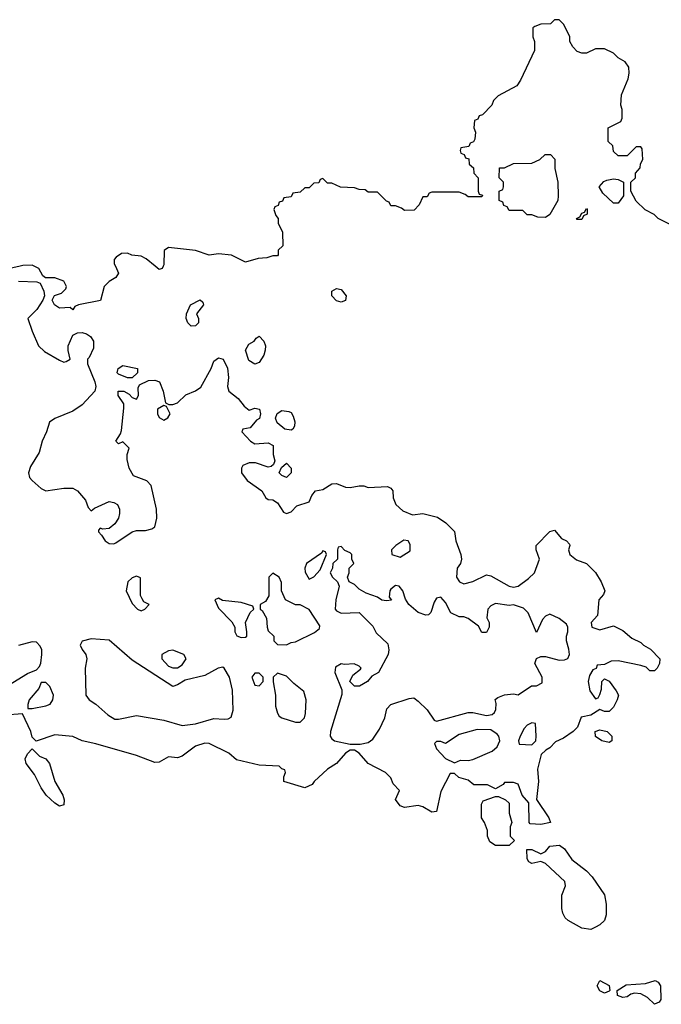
# Model space of a CAD drawing. Header units: inches. Extents: x 2380053 to 2584298, y 380219 to 546618.
# Tile 644 of 656: x 2552055 to 2554880, y 436749 to 441086. Entities that reach past the tile are written whole.
import ezdxf

# ---------------------------------------------------------------- set-up
doc = ezdxf.new("R2010")
doc.units = ezdxf.units.IN
doc.header["$MEASUREMENT"] = 0
doc.layers.add('C5453', color=7, linetype='Continuous')
doc.layers.add('C5454', color=7, linetype='Continuous')

msp = doc.modelspace()

# ---------------------------------------------------------------- linework, layer by layer
at = {"layer": 'C5453', "color": 2, "elevation": 38}
for points in [[(2552057, 440000), (2552012, 439990)], [(2552476.7, 440000), (2552491, 439970), (2552478, 439950), (2552450, 439933.2), (2552427.3, 439910), (2552411, 439849), (2552314, 439830), (2552298, 439822), (2552290, 439808), (2552278, 439818), (2552230, 439815.3), (2552208, 439830), (2552198, 439850), (2552209, 439871), (2552239, 439881), (2552259, 439901), (2552262, 439910), (2552250, 439934), (2552210, 439949), (2552168.4, 439948.4), (2552157.2, 439957.2), (2552139, 439990), (2552119, 440000)], [(2552687, 440000), (2552682, 439990), (2552670, 439985.2), (2552652, 440000)], [(2552050, 439934), (2552131.2, 439931.1), (2552145.4, 439925.4), (2552161, 439890), (2552164.7, 439870), (2552158, 439850), (2552130.7, 439809.3), (2552092, 439770), (2552110, 439714), (2552138, 439650), (2552164.5, 439624.5), (2552230, 439586), (2552250, 439578), (2552260.4, 439579.6), (2552278, 439590), (2552269.2, 439629.2), (2552269.2, 439650), (2552290, 439696), (2552310, 439707.3), (2552330, 439707.7), (2552350, 439702), (2552366.8, 439690), (2552380.7, 439670), (2552381, 439639), (2552362, 439598), (2552354, 439590), (2552354, 439570), (2552386, 439490), (2552391, 439470), (2552386, 439450), (2552330.8, 439390), (2552290, 439361.2), (2552210.5, 439329.5), (2552186.4, 439313.6), (2552173.4, 439270), (2552154, 439230), (2552141.1, 439178.9), (2552102.8, 439117.2), (2552094, 439090), (2552098.8, 439070), (2552110, 439056), (2552150, 439021), (2552170, 439011.3), (2552250, 439022), (2552290, 439022), (2552310, 439011.3), (2552344.7, 438970), (2552356.9, 438936.9), (2552370, 438922), (2552385.2, 438934.8), (2552450, 438963), (2552470, 438959.1), (2552486, 438950), (2552495.5, 438930), (2552495.5, 438910), (2552490.4, 438889.6), (2552474.4, 438865.6), (2552450, 438844), (2552422, 438842), (2552410, 438846), (2552402, 438838), (2552402, 438830), (2552416, 438816), (2552431.3, 438790), (2552450, 438778.8), (2552470, 438777.3), (2552478.9, 438781.1), (2552550, 438830.6), (2552570, 438836.3), (2552610, 438836), (2552636.5, 438843.5), (2552650, 438852), (2552659.3, 438890), (2552657.2, 438930), (2552634.5, 439034.5), (2552615.1, 439055.1), (2552556.4, 439076.4), (2552538, 439110), (2552529.3, 439149.3), (2552529.1, 439170.9), (2552538, 439198), (2552510, 439226), (2552490, 439218), (2552478, 439230), (2552499, 439261), (2552504, 439276), (2552514.6, 439374.6), (2552514, 439394), (2552489, 439430), (2552489, 439450), (2552514, 439450), (2552536.9, 439436.9), (2552550, 439422), (2552570, 439414), (2552578, 439430), (2552576.4, 439463.6), (2552583.1, 439476.9), (2552623.1, 439496.9), (2552650, 439498), (2552671.3, 439490), (2552686.8, 439450), (2552698, 439398), (2552711.6, 439391.6), (2552730, 439391.3), (2552750, 439398), (2552787, 439433), (2552830, 439451.3), (2552852.9, 439467.1), (2552899, 439550), (2552910, 439582), (2552930, 439596), (2552950.5, 439590.5), (2552970.6, 439550.6), (2552974, 439510), (2552970.8, 439470), (2552976, 439450), (2553017.3, 439417.3), (2553043, 439383), (2553066, 439366), (2553090, 439374.8), (2553111, 439370), (2553116, 439350), (2553110.6, 439329.4), (2553098, 439322), (2553070, 439288), (2553038, 439282), (2553034, 439270), (2553072, 439230), (2553090, 439218), (2553150, 439222), (2553172, 439210), (2553172, 439170), (2553178, 439142), (2553172.7, 439127.3), (2553162, 439118), (2553150, 439115.3), (2553093.6, 439133.6), (2553066.4, 439133.6), (2553038, 439122), (2553031.3, 439110), (2553031.3, 439090), (2553056.8, 439056.8), (2553122, 439010), (2553139.6, 438979.6), (2553150, 438972), (2553170, 438971.3), (2553190, 438958), (2553216.9, 438916.9), (2553230, 438911.3), (2553250, 438918), (2553275.5, 438944.5), (2553330, 438962), (2553342, 438990), (2553358, 439010), (2553390, 439016), (2553430, 439041), (2553450, 439042.8), (2553490, 439026), (2553510, 439024.7), (2553550, 439032), (2553570, 439032), (2553590, 439024.7), (2553674, 439030), (2553690, 439022), (2553698, 439010), (2553699.6, 438979.6), (2553711.2, 438951.1), (2553742, 438922), (2553785.4, 438905.4), (2553830, 438911), (2553894.4, 438894.4), (2553932, 438870), (2553970, 438832), (2553976, 438790), (2553998, 438730), (2554001, 438710), (2553996, 438690), (2553982, 438670), (2553978, 438630), (2553992, 438610), (2554010, 438601), (2554050, 438610.8), (2554110, 438640.7), (2554130, 438636.3), (2554210, 438590.6), (2554230, 438586.8), (2554249.4, 438590.6), (2554296, 438624), (2554322, 438650), (2554344, 438710), (2554329.3, 438750), (2554329.3, 438770), (2554390, 438832), (2554410, 438838), (2554440.5, 438800.5), (2554462, 438790), (2554476, 438776), (2554478, 438770), (2554471.3, 438750), (2554478, 438730), (2554507.1, 438707.1), (2554550, 438690.8), (2554590, 438651), (2554614.8, 438610), (2554631.3, 438570), (2554625.4, 438554.6), (2554604.7, 438530), (2554598.8, 438461.2), (2554572, 438430), (2554574, 438410), (2554610, 438398), (2554670, 438416), (2554710, 438396), (2554750, 438362), (2554790, 438342), (2554802, 438330), (2554832.8, 438312.8), (2554874, 438270), (2554872, 438250), (2554862, 438230), (2554850, 438218), (2554830, 438218), (2554813.2, 438233.2), (2554790, 438241.2), (2554690, 438262), (2554659.6, 438260.4), (2554630, 438246), (2554598, 438242), (2554592.7, 438227.3), (2554578, 438222), (2554563.6, 438196.4), (2554558, 438170), (2554566, 438130), (2554590, 438094), (2554602, 438098), (2554610, 438114), (2554616.4, 438136.4), (2554618, 438170), (2554630, 438182), (2554650, 438172), (2554681, 438130), (2554691.3, 438110), (2554686, 438090), (2554670, 438058), (2554650, 438038), (2554630, 438038), (2554610, 438048), (2554570, 438022), (2554526.8, 438013.2), (2554511, 437970), (2554491.3, 437950), (2554450, 437921.2), (2554414.8, 437905.2), (2554390, 437878), (2554371.3, 437868.7), (2554351.3, 437848.7), (2554335.3, 437784.7), (2554338.8, 437730), (2554331.2, 437651.1), (2554384.7, 437570), (2554392, 437550), (2554350, 437541.2), (2554303.1, 437543.1), (2554298, 437550), (2554296.4, 437636.4), (2554268, 437670), (2554250, 437718), (2554230, 437726), (2554190, 437726), (2554183.6, 437716.4), (2554150, 437698), (2554115.1, 437715.1), (2554055.3, 437715.3), (2554030, 437735.3), (2553988.4, 437748.4), (2553970, 437766), (2553950, 437766), (2553910, 437686), (2553890, 437598), (2553870, 437595.3), (2553830, 437619), (2553810, 437624), (2553750, 437616), (2553730, 437622.7), (2553709.4, 437650.6), (2553728, 437690), (2553700.2, 437720.2), (2553690, 437746), (2553666, 437770), (2553589.2, 437809.2), (2553550, 437855.3), (2553530, 437868.7), (2553510, 437868.7), (2553490, 437855.3), (2553450.7, 437809.3), (2553410, 437784), (2553352, 437730), (2553343.6, 437716.4), (2553310, 437702), (2553218, 437730), (2553218, 437750), (2553226, 437770), (2553222, 437782), (2553210, 437786), (2553198, 437798), (2553110, 437802), (2553010, 437825.2), (2552975.6, 437855.6), (2552890, 437898), (2552870, 437899.3), (2552830, 437885.1), (2552770, 437841.2), (2552750, 437834), (2552710, 437839.3), (2552670, 437815.3), (2552650, 437813.2), (2552570, 437844.5), (2552390, 437896), (2552330, 437909), (2552290, 437928.7), (2552210, 437935.3), (2552128, 437908), (2552110, 437926), (2552104, 437950), (2552068.4, 438028.4), (2551990, 438022)], [(2552005.6, 438154.4), (2552090, 438206), (2552130, 438222), (2552143.1, 438236.9), (2552149.1, 438250.9), (2552153.2, 438290), (2552153.2, 438310), (2552146.3, 438326.3), (2552130, 438344), (2552110, 438345.2), (2552050, 438329.4)]]:
    msp.add_lwpolyline(points, dxfattribs=at)
for points in [[(2553470, 439842), (2553450, 439848), (2553429, 439870), (2553429.2, 439890.8), (2553450, 439902), (2553470, 439898), (2553492, 439870), (2553490, 439848.7)], [(2552810, 439735.3), (2552795.3, 439750), (2552789, 439770), (2552789.1, 439790.9), (2552808, 439830), (2552850, 439851.3), (2552862, 439842), (2552864.7, 439830), (2552834, 439790), (2552842, 439770), (2552842, 439750), (2552830, 439738)], [(2553090, 439569), (2553064.5, 439584.5), (2553049, 439630), (2553063.7, 439656.3), (2553088, 439670), (2553096.4, 439683.6), (2553110, 439691.3), (2553130.8, 439670), (2553137.3, 439650), (2553136.3, 439630), (2553130, 439608.7), (2553110, 439575.3)], [(2552550, 439508), (2552530, 439508.7), (2552490, 439524), (2552485.2, 439530), (2552488.7, 439550), (2552510, 439562.8), (2552574, 439550), (2552574, 439530)], [(2552690, 439386), (2552662, 439370), (2552662, 439350), (2552670, 439334), (2552690, 439322), (2552708, 439332), (2552718, 439350), (2552702, 439382)], [(2553250, 439278), (2553222, 439282), (2553189, 439310), (2553181.2, 439330), (2553189.5, 439350.5), (2553210, 439364), (2553240.7, 439360.7), (2553250, 439356), (2553259.9, 439339.9), (2553266, 439314), (2553264.7, 439295.3), (2553258, 439282)], [(2553230, 439069), (2553210, 439078), (2553198, 439090), (2553207.3, 439112.7), (2553230, 439132), (2553251, 439110), (2553250.7, 439089.3)], [(2553470, 438766), (2553458, 438762), (2553454, 438750), (2553454, 438710), (2553434, 438690), (2553432, 438670), (2553422, 438650), (2553432, 438630), (2553454, 438610), (2553462, 438590), (2553446.8, 438530), (2553444.7, 438490), (2553450, 438482), (2553470, 438472), (2553550, 438474), (2553610, 438414), (2553625.4, 438385.4), (2553676, 438336), (2553681, 438310), (2553677.3, 438290), (2553634.8, 438210), (2553606.4, 438193.6), (2553586, 438170), (2553551.3, 438150), (2553529.6, 438149.6), (2553509, 438170), (2553522, 438198), (2553555.3, 438224.7), (2553558, 438230), (2553550, 438238), (2553528.4, 438248.4), (2553485.2, 438245.2), (2553470, 438248.7), (2553446, 438234), (2553442.8, 438210), (2553473.7, 438133.7), (2553473.4, 438113.4), (2553424, 437950), (2553422.8, 437930), (2553430, 437918), (2553442, 437910), (2553510, 437894.8), (2553554.8, 437894.8), (2553590, 437902), (2553610, 437917.3), (2553639.1, 437960.9), (2553662.9, 438010), (2553672.3, 438050), (2553689.3, 438070), (2553770, 438096), (2553790, 438098), (2553810, 438084.7), (2553850, 438046), (2553879.6, 437999.6), (2553890, 437996), (2554030, 438034.8), (2554050, 438034.8), (2554110, 438020.7), (2554135.1, 438024.9), (2554146, 438034), (2554152.3, 438047.7), (2554153.6, 438073.6), (2554149.1, 438090.9), (2554160.2, 438099.8), (2554190, 438111.3), (2554230, 438116), (2554250, 438112), (2554309.1, 438150.9), (2554330, 438152), (2554355.3, 438164.7), (2554355.3, 438190), (2554324, 438250), (2554330, 438272), (2554350, 438281), (2554370, 438281), (2554430, 438264.7), (2554454.6, 438265.4), (2554468.4, 438271.6), (2554475.3, 438290), (2554473.6, 438313.6), (2554462, 438350), (2554462, 438370), (2554468.7, 438390), (2554468.7, 438410), (2554463.1, 438423.1), (2554430, 438448.7), (2554390, 438468), (2554370, 438458), (2554356.9, 438443.1), (2554330, 438386), (2554293.2, 438473.2), (2554274, 438494), (2554230, 438508), (2554210, 438506), (2554150, 438514), (2554130, 438504), (2554116, 438490), (2554111.6, 438451.6), (2554122, 438430), (2554122, 438410), (2554110, 438386), (2554090, 438386), (2554074.6, 438414.6), (2554030, 438448.7), (2554010, 438455.3), (2553990, 438455.3), (2553953.2, 438473.2), (2553930, 438518), (2553910, 438542), (2553890, 438538), (2553879.8, 438520.2), (2553865.4, 438474.6), (2553855.3, 438464.7), (2553843.1, 438463.1), (2553810, 438475.3), (2553768, 438510), (2553753.6, 438533.6), (2553742, 438570), (2553726, 438590), (2553710, 438594), (2553690, 438578), (2553684.7, 438570), (2553682, 438542), (2553691.6, 438528.4), (2553670, 438526), (2553650, 438528.7), (2553630, 438542), (2553580.4, 438560.4), (2553550, 438578), (2553530, 438598), (2553506, 438610), (2553498, 438630), (2553506, 438650), (2553506, 438670), (2553526, 438690), (2553518, 438710), (2553518, 438730), (2553510, 438738), (2553487.3, 438747.3)], [(2553746.4, 438793.6), (2553712, 438770), (2553692, 438750), (2553694, 438730), (2553730, 438718), (2553774, 438746), (2553774.6, 438774.6), (2553766, 438790)], [(2553390, 438746), (2553383.6, 438736.4), (2553318, 438690), (2553311.3, 438670), (2553311.6, 438651.6), (2553330, 438622), (2553350, 438632), (2553378, 438662), (2553406, 438730), (2553402, 438742)], [(2552570, 438635.3), (2552550, 438628), (2552532, 438610), (2552524.7, 438570), (2552550, 438514), (2552574, 438490), (2552590, 438482), (2552606, 438490), (2552626, 438510), (2552602, 438522), (2552594.6, 438534.6), (2552588, 438550), (2552588, 438628)], [(2553170, 438648), (2553152, 438630), (2553151.6, 438548.4), (2553136.9, 438523.1), (2553114, 438510), (2553114, 438490), (2553123.6, 438483.6), (2553142, 438450), (2553144.7, 438410), (2553150, 438394), (2553174, 438370), (2553174, 438350), (2553190, 438334), (2553230, 438332), (2553250, 438342), (2553270, 438344.7), (2553353.6, 438386.4), (2553375.3, 438404.7), (2553376.4, 438416.4), (2553330, 438488), (2553290, 438508), (2553270, 438508), (2553226, 438530), (2553208, 438570), (2553207.3, 438607.3), (2553198, 438630)], [(2552930, 438538), (2552914, 438530), (2552930, 438494), (2552990, 438434), (2553002, 438410), (2553002, 438390), (2553011.6, 438371.6), (2553030, 438364.7), (2553050, 438366), (2553055.3, 438370), (2553055.3, 438390), (2553048.8, 438431.1), (2553070, 438474), (2553086, 438490), (2553082, 438502), (2553030, 438519), (2552948, 438528)], [(2552370, 438358), (2552330, 438348.7), (2552322, 438330), (2552330, 438311.3), (2552346.8, 438290), (2552350.8, 438270), (2552344, 438230), (2552346.8, 438110), (2552361, 438090), (2552390, 438070.7), (2552443.4, 438023.4), (2552474.6, 438005.4), (2552490, 438004.7), (2552570, 438020.7), (2552690, 438000.5), (2552770, 437976.3), (2552830, 437984), (2552910, 438008.2), (2552955.5, 438004.5), (2552973.2, 438006.8), (2552986, 438014), (2552995.1, 438044.9), (2552992.1, 438132.1), (2552979.3, 438190), (2552955.3, 438230), (2552950, 438233.2), (2552929.1, 438229.1), (2552870, 438197), (2552783.8, 438176.2), (2552750, 438155.3), (2552730, 438149), (2552550, 438265.2), (2552450, 438353.2)], [(2552730, 438309.2), (2552710, 438306), (2552681, 438290), (2552681, 438270), (2552710, 438238.8), (2552730, 438230.7), (2552750, 438230.7), (2552770, 438244), (2552789, 438270), (2552778, 438290)], [(2553110, 438208), (2553090, 438208), (2553078, 438190), (2553090, 438154), (2553110, 438152), (2553128, 438170), (2553128, 438190)], [(2553190, 438208), (2553172, 438190), (2553171.3, 438168.7), (2553181, 438110), (2553182, 438062), (2553190.9, 438030.9), (2553198, 438018), (2553210, 438011.3), (2553270, 437991.3), (2553290, 437992), (2553308.8, 438011.1), (2553314, 438030), (2553316, 438090), (2553307, 438127), (2553262, 438162), (2553230, 438194)], [(2552170, 438166), (2552150, 438166), (2552139.8, 438140.2), (2552097.3, 438090), (2552091, 438070), (2552092, 438052), (2552111, 438051), (2552170, 438064), (2552190, 438071.3), (2552201.2, 438090), (2552204, 438110), (2552188.4, 438148.4)], [(2554310, 437988), (2554290, 437978), (2554276.9, 437963.1), (2554258, 437930), (2554252, 437910), (2554254, 437894), (2554310, 437892), (2554328, 437910), (2554328.7, 437930), (2554326, 437986)], [(2554070, 437959.3), (2553990, 437937.2), (2553930, 437898), (2553910, 437906), (2553890, 437906), (2553882, 437898), (2553890, 437874), (2553930, 437832), (2553970, 437812), (2553995.3, 437824.7), (2554030, 437822.8), (2554050, 437826.8), (2554136, 437864), (2554157.2, 437882.8), (2554169.2, 437910), (2554165.2, 437930), (2554158, 437938), (2554130, 437957.2)], [(2554650, 437902), (2554618, 437910), (2554590, 437929), (2554589.3, 437950.7), (2554610, 437958), (2554642, 437950), (2554662, 437930), (2554662, 437910)], [(2552230, 437621.2), (2552210, 437634), (2552172.7, 437670), (2552150, 437702.7), (2552121.3, 437761.3), (2552084, 437810), (2552079, 437830), (2552090, 437852), (2552110, 437874), (2552142, 437842), (2552171, 437830), (2552186, 437810), (2552210.8, 437730), (2552246, 437670), (2552251, 437650), (2552250, 437628)], [(2554210, 437448), (2554150, 437448.7), (2554124.7, 437464.7), (2554115.3, 437490), (2554114.6, 437514.6), (2554102, 437550), (2554089.2, 437570), (2554089, 437631), (2554095.3, 437644.7), (2554150, 437664.7), (2554163.6, 437663.6), (2554194, 437650), (2554210, 437634), (2554211, 437590), (2554222, 437550), (2554214, 437530), (2554214, 437490), (2554234, 437470)], [(2554570, 437078), (2554530, 437084), (2554470, 437117.2), (2554457.2, 437130), (2554446, 437150), (2554442.7, 437170), (2554442, 437230), (2554458, 437270), (2554455.3, 437290), (2554370, 437368.7), (2554350, 437378), (2554310, 437369), (2554296.4, 437376.4), (2554289, 437390), (2554288.7, 437431.3), (2554310, 437431.3), (2554350, 437411.3), (2554370, 437422), (2554390, 437446), (2554432, 437450), (2554453.7, 437433.7), (2554486.4, 437386.4), (2554550, 437336.3), (2554576, 437310), (2554630.7, 437230.7), (2554637.3, 437190), (2554636.8, 437143.2), (2554630, 437118), (2554610, 437099), (2554590, 437088.7)], [(2554630, 436798), (2554610, 436808), (2554598, 436830), (2554610, 436854), (2554651.2, 436831.1), (2554654, 436810), (2554650, 436806)], [(2554850, 436748.7), (2554818.6, 436778.6), (2554790, 436795.3), (2554762, 436798), (2554746, 436794), (2554730, 436782), (2554710, 436778), (2554687.3, 436787.3), (2554686, 436810), (2554725.2, 436834.8), (2554810, 436841), (2554853.7, 436853.7), (2554866.4, 436846.4), (2554876, 436830), (2554878, 436770), (2554870, 436758)]]:
    msp.add_lwpolyline(points, close=True, dxfattribs=at)
at = {"layer": 'C5454', "color": 2, "elevation": 38}
for points in [[(2554922, 440182), (2554866, 440210), (2554848.4, 440228.4), (2554809.1, 440249.1), (2554770, 440286), (2554746, 440330), (2554746, 440370), (2554766, 440390), (2554766, 440410), (2554787.3, 440432.7), (2554788.4, 440451.6), (2554798, 440470), (2554796.4, 440516.4), (2554790, 440526), (2554770, 440526), (2554730, 440486), (2554690, 440486), (2554670, 440506), (2554666, 440530), (2554646, 440550), (2554646, 440610), (2554702, 440638), (2554707.3, 440652.7), (2554708, 440690), (2554702, 440710), (2554704.7, 440755.3), (2554734.6, 440825.4), (2554738, 440850), (2554736.4, 440876.4), (2554720.4, 440900.4), (2554690, 440918), (2554670, 440938), (2554630, 440958), (2554590, 440958), (2554550, 440938), (2554530, 440938), (2554510, 440946), (2554490, 440966), (2554478, 440990), (2554478, 441010), (2554458, 441050), (2554450, 441066), (2554430, 441086), (2554410, 441086), (2554391.6, 441068.4), (2554350, 441066), (2554323.6, 441056.4), (2554314, 441050), (2554314, 441010), (2554322, 440990), (2554322, 440950), (2554259.8, 440820.2), (2554244.7, 440795.3), (2554162, 440750), (2554142, 440730), (2554134, 440710), (2554092.7, 440667.3), (2554078, 440662), (2554072.7, 440647.3), (2554058, 440642), (2554054, 440610), (2554062, 440590), (2554059.6, 440560.4), (2554052.7, 440547.3), (2554038, 440542), (2554032.7, 440527.3), (2553998, 440522), (2553994, 440510), (2553998, 440498), (2554012.7, 440492.7), (2554018, 440478), (2554032.7, 440472.7), (2554034, 440450), (2554052.7, 440432.7), (2554054, 440410), (2554074, 440390), (2554074, 440330), (2554078, 440318), (2554092.7, 440312.7), (2554090, 440306), (2554030, 440306), (2554016.4, 440316.4), (2553990, 440326), (2553870, 440326), (2553858, 440322), (2553850, 440306), (2553830, 440306), (2553814, 440270), (2553792.7, 440247.3), (2553750, 440246), (2553736.4, 440256.4), (2553710, 440266), (2553690, 440266), (2553682, 440282), (2553670, 440286), (2553630, 440326), (2553590, 440326), (2553576.4, 440336.4), (2553550, 440338), (2553530, 440346), (2553468.4, 440348.4), (2553430, 440366), (2553410, 440366), (2553390, 440386), (2553378, 440382), (2553372.7, 440367.3), (2553350, 440366), (2553330, 440346), (2553310, 440346), (2553290, 440326), (2553258, 440322), (2553250, 440306), (2553218, 440302), (2553212.7, 440287.3), (2553198, 440282), (2553192.7, 440267.3), (2553178, 440262), (2553174, 440250), (2553183.6, 440223.6), (2553194, 440210), (2553194, 440190), (2553212, 440150), (2553214, 440090), (2553194, 440070), (2553194, 440050), (2553190, 440046), (2553170, 440046), (2553143.6, 440036.4), (2553105.4, 440034.6), (2553050, 440018), (2552988.4, 440048.4), (2552930, 440055.3), (2552890, 440048), (2552830, 440068.7), (2552710, 440082), (2552691.3, 440068.7), (2552690, 440006), (2552687, 440000)], [(2552652, 440000), (2552612.5, 440032.5), (2552590, 440044), (2552548.8, 440048.9), (2552530, 440058), (2552503.6, 440056.4), (2552479.6, 440040.4), (2552472, 440030), (2552472, 440010), (2552476.7, 440000)], [(2552119, 440000), (2552110, 440004.5), (2552070, 440002.9), (2552057, 440000)]]:
    msp.add_lwpolyline(points, dxfattribs=at)
for points in [[(2554370, 440215.3), (2554336.4, 440216.4), (2554310, 440226), (2554290, 440226), (2554270, 440246), (2554210, 440246), (2554202, 440262), (2554187.3, 440267.3), (2554182, 440282), (2554166, 440290), (2554166, 440330), (2554182, 440338), (2554186, 440350), (2554186, 440370), (2554166, 440390), (2554167.3, 440432.7), (2554190, 440434), (2554230, 440452), (2554310, 440454), (2554346, 440470), (2554368.4, 440491.6), (2554392.7, 440492.7), (2554412, 440472), (2554412, 440430), (2554424.7, 440370), (2554426, 440310), (2554424.7, 440290), (2554390, 440228)], [(2554670, 440278), (2554622, 440322), (2554606, 440350), (2554627.3, 440372.7), (2554640.4, 440379.6), (2554670, 440384.7), (2554690, 440382), (2554714, 440370), (2554714, 440310), (2554690, 440278)], [(2554510, 440206), (2554506, 440210), (2554522, 440218), (2554530, 440234), (2554542, 440238), (2554550, 440254), (2554554, 440250), (2554554, 440230), (2554538, 440222), (2554530, 440206)]]:
    msp.add_lwpolyline(points, close=True, dxfattribs=at)

doc.saveas('drawing.dxf')
